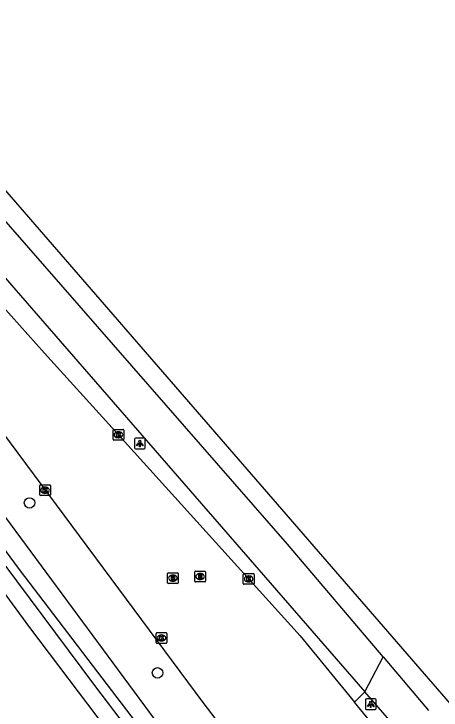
# Model space of a CAD drawing. Extents: x 156141 to 158132, y 385651 to 388399.
# Drawn here: x 156556.9 to 156596.7, y 387682.2 to 387747 of the extents above; entities that cross this region are included whole.
import ezdxf

# ---------------------------------------------------------------- set-up
doc = ezdxf.new("R2010")
doc.units = 0
for name, color, linetype in [('IMGEO_Berm_groen', 7, 'Continuous'), ('IMGEO_Boom', 7, 'Continuous'), ('IMGEO_Erf', 7, 'Continuous'), ('IMGEO_Fietspad_gesloten', 7, 'Continuous'), ('IMGEO_Groenvoorziening', 7, 'Continuous'), ('IMGEO_Hek', 7, 'Continuous'), ('IMGEO_Kolk', 7, 'Continuous'), ('IMGEO_Lichtpunt', 7, 'Continuous'), ('IMGEO_Rijbaan_lokaal_gesloten', 7, 'Continuous'), ('IMGEO_Rioolput', 7, 'Continuous'), ('IMGEO_Waterloop', 7, 'Continuous')]:
    doc.layers.add(name, color=color, linetype=linetype)

msp = doc.modelspace()

# ---------------------------------------------------------------- linework, layer by layer
at = {"layer": 'IMGEO_Berm_groen'}
for points in [[(156584.645, 387663.233), (156570.074, 387681.345), (156547.939, 387711.316), (156525.024, 387738.122), (156522.777, 387741.452), (156521.853, 387742.165), (156521.432, 387742.126), (156521.244, 387742.109), (156520.283, 387741.952), (156519.503, 387741.486), (156518.978, 387740.872), (156518.693, 387740.278), (156518.709, 387739.749)], [(156588.617, 387682.987), (156589.59, 387683.941)]]:
    msp.add_lwpolyline(points, dxfattribs=at)
at = {"layer": 'IMGEO_Boom'}
for centre in [(156558.392, 387701.524), (156570.305, 387685.709)]:
    msp.add_circle(centre, 0.489, dxfattribs=at)
at = {"layer": 'IMGEO_Erf'}
msp.add_lwpolyline([(156567.5, 387633.796), (156575.957, 387641.808), (156578.282, 387643.891), (156578.846, 387644.587), (156579.294, 387645.496), (156580.017, 387648.291), (156580.649, 387653.341), (156581.089, 387656.806), (156581.077, 387658.572), (156580.926, 387660.255), (156580.363, 387661.931), (156574.593, 387668.902), (156565.651, 387680.375), (156558.419, 387689.922), (156552.375, 387698.137), (156547.3, 387705.267), (156546.331, 387706.515), (156545.02, 387708.14), (156540.866, 387713.107), (156531.153, 387724.356), (156523.484, 387733.14), (156519.229, 387738.081), (156518.731, 387739.023), (156518.709, 387739.749)], dxfattribs=at)
at = {"layer": 'IMGEO_Fietspad_gesloten'}
for points in [[(156591.289, 387687.204), (156582.394, 387697.7), (156556.635, 387727.219), (156534.38, 387752.908), (156531.812, 387755.872)], [(156531.441, 387750.899), (156589.59, 387683.941)], [(156589.59, 387683.941), (156591.289, 387687.204)], [(156591.289, 387687.204), (156595.527, 387682.202)], [(156594.823, 387677.916), (156589.59, 387683.941)]]:
    msp.add_lwpolyline(points, dxfattribs=at)
at = {"layer": 'IMGEO_Groenvoorziening'}
msp.add_lwpolyline([(156531.995, 387758.464), (156536.537, 387753.258), (156597.535, 387682.813), (156599.61, 387680.632), (156602.016, 387678.809), (156604.844, 387677.751), (156607.85, 387677.388), (156610.847, 387677.243), (156613.809, 387676.791), (156619.656, 387675.294), (156622.479, 387674.294), (156625.265, 387673.157), (156629.6, 387669.006), (156633.427, 387664.378), (156638.85, 387657.196), (156638.096, 387653.817), (156635.094, 387640.354), (156649.301, 387624.631), (156650.851, 387622.917), (156654.149, 387619.266), (156656.158, 387617.043), (156657.325, 387618.097), (156670.587, 387603.403)], dxfattribs=at)
at = {"layer": 'IMGEO_Hek'}
msp.add_lwpolyline([(156536.537, 387753.258), (156597.535, 387682.813)], dxfattribs=at)
at = {"layer": 'IMGEO_Kolk'}
for p, q in [((156566.161, 387707.445), (156566.161, 387708.297)), ((156566.236, 387708.371), (156567.088, 387708.371)), ((156566.649, 387708.151), (156566.674, 387708.151)), ((156567.162, 387708.297), (156567.162, 387707.445)), ((156566.672, 387707.591), (156566.647, 387707.591)), ((156567.088, 387707.371), (156566.236, 387707.371)), ((156559.336, 387702.284), (156559.336, 387703.136)), ((156559.411, 387703.21), (156560.263, 387703.21)), ((156559.824, 387702.99), (156559.849, 387702.99)), ((156560.337, 387703.136), (156560.337, 387702.284)), ((156560.263, 387702.21), (156559.411, 387702.21)), ((156559.847, 387702.43), (156559.822, 387702.43)), ((156578.281, 387694.026), (156578.281, 387694.878)), ((156578.356, 387694.952), (156579.208, 387694.952)), ((156578.769, 387694.732), (156578.794, 387694.732)), ((156579.282, 387694.878), (156579.282, 387694.026)), ((156579.208, 387693.952), (156578.356, 387693.952)), ((156578.792, 387694.172), (156578.767, 387694.172)), ((156570.171, 387688.528), (156570.171, 387689.38)), ((156570.246, 387689.454), (156571.098, 387689.454)), ((156571.172, 387689.38), (156571.172, 387688.528)), ((156570.682, 387688.674), (156570.657, 387688.674)), ((156570.659, 387689.234), (156570.684, 387689.234)), ((156571.098, 387688.454), (156570.246, 387688.454))]:
    msp.add_line(p, q, dxfattribs=at)
for points in [[(156566.161, 387707.445), (156566.161, 387708.297)], [(156566.236, 387708.371), (156567.088, 387708.371)], [(156566.482, 387708.071), (156566.605, 387708.071), (156566.605, 387707.92), (156566.735, 387708.071), (156566.899, 387708.071), (156566.753, 387707.92), (156566.906, 387707.671), (156566.754, 387707.671), (156566.669, 387707.835), (156566.605, 387707.768), (156566.605, 387707.671), (156566.482, 387707.671), (156566.482, 387708.071)], [(156567.162, 387708.297), (156567.162, 387707.445)], [(156567.088, 387707.371), (156566.236, 387707.371)], [(156559.336, 387702.284), (156559.336, 387703.136)], [(156559.411, 387703.21), (156560.263, 387703.21)], [(156559.657, 387702.91), (156559.78, 387702.91), (156559.78, 387702.759), (156559.91, 387702.91), (156560.074, 387702.91), (156559.928, 387702.759), (156560.081, 387702.51), (156559.929, 387702.51), (156559.844, 387702.674), (156559.78, 387702.607), (156559.78, 387702.51), (156559.657, 387702.51), (156559.657, 387702.91)], [(156560.337, 387703.136), (156560.337, 387702.284)], [(156560.263, 387702.21), (156559.411, 387702.21)], [(156578.281, 387694.026), (156578.281, 387694.878)], [(156578.356, 387694.952), (156579.208, 387694.952)], [(156578.602, 387694.652), (156578.725, 387694.652), (156578.725, 387694.501), (156578.855, 387694.652), (156579.019, 387694.652), (156578.873, 387694.501), (156579.026, 387694.252), (156578.874, 387694.252), (156578.789, 387694.416), (156578.725, 387694.349), (156578.725, 387694.252), (156578.602, 387694.252), (156578.602, 387694.652)], [(156579.282, 387694.878), (156579.282, 387694.026)], [(156579.208, 387693.952), (156578.356, 387693.952)], [(156570.171, 387688.528), (156570.171, 387689.38)], [(156570.246, 387689.454), (156571.098, 387689.454)], [(156571.172, 387689.38), (156571.172, 387688.528)], [(156570.492, 387689.154), (156570.615, 387689.154), (156570.615, 387689.003), (156570.745, 387689.154), (156570.909, 387689.154), (156570.763, 387689.003), (156570.916, 387688.754), (156570.764, 387688.754), (156570.679, 387688.918), (156570.615, 387688.851), (156570.615, 387688.754), (156570.492, 387688.754), (156570.492, 387689.154)], [(156571.098, 387688.454), (156570.246, 387688.454)]]:
    msp.add_lwpolyline(points, dxfattribs=at)
for centre, start, end in [((156566.238, 387708.295), 91.55205, 178.44795), ((156566.238, 387708.295), 91.55205, 178.44795), ((156567.086, 387708.295), 1.55205, 88.44795), ((156567.086, 387708.295), 1.55205, 88.44795), ((156566.238, 387707.447), 181.55205, 268.44795), ((156566.238, 387707.447), 181.55205, 268.44795), ((156567.086, 387707.447), 271.55205, 358.44795), ((156567.086, 387707.447), 271.55205, 358.44795), ((156559.413, 387703.134), 91.55205, 178.44795), ((156559.413, 387703.134), 91.55205, 178.44795), ((156560.261, 387703.134), 1.55205, 88.44795), ((156560.261, 387703.134), 1.55205, 88.44795), ((156559.413, 387702.286), 181.55205, 268.44795), ((156559.413, 387702.286), 181.55205, 268.44795), ((156560.261, 387702.286), 271.55205, 358.44795), ((156560.261, 387702.286), 271.55205, 358.44795), ((156578.358, 387694.876), 91.55205, 178.44795), ((156578.358, 387694.876), 91.55205, 178.44795), ((156579.206, 387694.876), 1.55205, 88.44795), ((156579.206, 387694.876), 1.55205, 88.44795), ((156578.358, 387694.028), 181.55205, 268.44795), ((156578.358, 387694.028), 181.55205, 268.44795), ((156579.206, 387694.028), 271.55205, 358.44795), ((156579.206, 387694.028), 271.55205, 358.44795), ((156570.248, 387689.378), 91.55205, 178.44795), ((156570.248, 387689.378), 91.55205, 178.44795), ((156571.096, 387689.378), 1.55205, 88.44795), ((156571.096, 387689.378), 1.55205, 88.44795), ((156570.248, 387688.53), 181.55205, 268.44795), ((156570.248, 387688.53), 181.55205, 268.44795), ((156571.096, 387688.53), 271.55205, 358.44795), ((156571.096, 387688.53), 271.55205, 358.44795)]:
    msp.add_arc(centre, 0.0765, start, end, dxfattribs=at)
for centre, major_axis, ratio, start_param, end_param in [((156566.648, 387707.871), (-0.387, 0.002), 0.722429, 4.712389, 7.853982), ((156566.673, 387707.871), (-0.39, 0.002), 0.717154, 1.570796, 4.712389), ((156559.823, 387702.71), (-0.387, 0.002), 0.722429, 4.712389, 7.853982), ((156559.848, 387702.71), (-0.39, 0.002), 0.717154, 1.570796, 4.712389), ((156578.768, 387694.452), (-0.387, 0.002), 0.722429, 4.712389, 7.853982), ((156578.793, 387694.452), (-0.39, 0.002), 0.717154, 1.570796, 4.712389), ((156570.658, 387688.954), (-0.387, 0.002), 0.722429, 4.712389, 7.853982), ((156570.683, 387688.954), (-0.39, 0.002), 0.717154, 1.570796, 4.712389)]:
    msp.add_ellipse(centre, major_axis=major_axis, ratio=ratio, start_param=start_param, end_param=end_param, dxfattribs=at)
at = {"layer": 'IMGEO_Lichtpunt'}
for p, q in [((156568.153, 387707.46), (156568.153, 387706.653)), ((156568.153, 387707.46), (156568.153, 387706.653)), ((156569.055, 387707.555), (156568.247, 387707.555)), ((156569.055, 387707.555), (156568.247, 387707.555)), ((156569.149, 387706.653), (156569.149, 387707.46)), ((156569.149, 387706.653), (156569.149, 387707.46)), ((156568.247, 387706.559), (156569.055, 387706.559)), ((156568.247, 387706.559), (156569.055, 387706.559)), ((156589.639, 387683.188), (156589.639, 387682.381)), ((156589.639, 387683.188), (156589.639, 387682.381)), ((156590.541, 387683.283), (156589.733, 387683.283)), ((156590.541, 387683.283), (156589.733, 387683.283)), ((156590.635, 387682.381), (156590.635, 387683.188)), ((156590.635, 387682.381), (156590.635, 387683.188)), ((156589.733, 387682.287), (156590.541, 387682.287)), ((156589.733, 387682.287), (156590.541, 387682.287))]:
    msp.add_line(p, q, dxfattribs=at)
for points in [[(156568.527, 387707.124), (156568.566, 387707.096), (156568.378, 387706.834), (156568.34, 387706.861), (156568.527, 387707.124)], [(156568.629, 387707.076), (156568.676, 387707.076), (156568.676, 387706.754), (156568.629, 387706.754), (156568.629, 387707.076)], [(156568.739, 387707.096), (156568.777, 387707.123), (156568.964, 387706.861), (156568.925, 387706.833), (156568.739, 387707.096)], [(156590.013, 387682.852), (156590.052, 387682.824), (156589.864, 387682.562), (156589.826, 387682.589), (156590.013, 387682.852)], [(156590.115, 387682.804), (156590.162, 387682.804), (156590.162, 387682.482), (156590.115, 387682.482), (156590.115, 387682.804)], [(156590.225, 387682.824), (156590.263, 387682.851), (156590.45, 387682.589), (156590.411, 387682.561), (156590.225, 387682.824)]]:
    msp.add_lwpolyline(points, dxfattribs=at)
for centre in [(156568.652, 387707.258), (156590.138, 387682.986)]:
    msp.add_circle(centre, 0.0994, dxfattribs=at)
for centre, start, end in [((156568.247, 387707.46), 90, 180), ((156568.247, 387707.46), 90, 180), ((156569.055, 387707.46), 0, 90), ((156569.055, 387707.46), 0, 90), ((156568.247, 387706.653), 180, 270), ((156568.247, 387706.653), 180, 270), ((156569.055, 387706.653), 270, 0), ((156569.055, 387706.653), 270, 360), ((156589.733, 387683.188), 90, 180), ((156589.733, 387683.188), 90, 180), ((156590.541, 387683.188), 0, 90), ((156590.541, 387683.188), 0, 90), ((156589.733, 387682.381), 180, 270), ((156589.733, 387682.381), 180, 270), ((156590.541, 387682.381), 270, 0), ((156590.541, 387682.381), 270, 360)]:
    msp.add_arc(centre, 0.0946, start, end, dxfattribs=at)
at = {"layer": 'IMGEO_Rijbaan_lokaal_gesloten'}
for points in [[(156531.283, 387748.63), (156550.277, 387726.725), (156554.012, 387722.401), (156553.779, 387722.201), (156555.097, 387720.691), (156559.788, 387715.47), (156566.662, 387707.871), (156583.574, 387689.146), (156588.617, 387682.987)], [(156524.824, 387744.67), (156526.796, 387742.24), (156531.733, 387736.662), (156548.275, 387717.513), (156553.694, 387710.974), (156574.521, 387682.956), (156575.74, 387681.372), (156587.8, 387666.65)], [(156595.924, 387674.063), (156588.617, 387682.987)]]:
    msp.add_lwpolyline(points, dxfattribs=at)
at = {"layer": 'IMGEO_Rioolput'}
for p, q in [((156573.761, 387694.248), (156573.761, 387695.1)), ((156573.836, 387695.174), (156574.688, 387695.174)), ((156574.762, 387695.1), (156574.762, 387694.248)), ((156571.232, 387694.096), (156571.232, 387694.948)), ((156571.307, 387695.022), (156572.159, 387695.022)), ((156571.72, 387694.802), (156571.745, 387694.802)), ((156572.233, 387694.948), (156572.233, 387694.096)), ((156574.249, 387694.954), (156574.274, 387694.954)), ((156572.159, 387694.022), (156571.307, 387694.022)), ((156571.743, 387694.242), (156571.718, 387694.242)), ((156574.688, 387694.174), (156573.836, 387694.174)), ((156574.272, 387694.394), (156574.247, 387694.394))]:
    msp.add_line(p, q, dxfattribs=at)
for points in [[(156573.761, 387694.248), (156573.761, 387695.1)], [(156573.836, 387695.174), (156574.688, 387695.174)], [(156574.762, 387695.1), (156574.762, 387694.248)], [(156571.232, 387694.096), (156571.232, 387694.948)], [(156571.307, 387695.022), (156572.159, 387695.022)], [(156571.821, 387694.72), (156571.569, 387694.722), (156571.569, 387694.322)], [(156571.569, 387694.322), (156571.693, 387694.322), (156571.693, 387694.484), (156571.704, 387694.484)], [(156571.747, 387694.641), (156571.693, 387694.641), (156571.693, 387694.56)], [(156571.693, 387694.56), (156571.745, 387694.56)], [(156571.751, 387694.455), (156571.822, 387694.322), (156571.962, 387694.322), (156571.897, 387694.448)], [(156572.233, 387694.948), (156572.233, 387694.096)], [(156574.35, 387694.872), (156574.098, 387694.874), (156574.098, 387694.474)], [(156574.098, 387694.474), (156574.222, 387694.474), (156574.222, 387694.636), (156574.233, 387694.636)], [(156574.276, 387694.793), (156574.222, 387694.793), (156574.222, 387694.712)], [(156574.222, 387694.712), (156574.274, 387694.712)], [(156574.28, 387694.607), (156574.351, 387694.474), (156574.491, 387694.474), (156574.426, 387694.6)], [(156572.159, 387694.022), (156571.307, 387694.022)], [(156574.688, 387694.174), (156573.836, 387694.174)]]:
    msp.add_lwpolyline(points, dxfattribs=at)
for centre, radius, start, end in [((156573.838, 387695.098), 0.0765, 91.55205, 178.44795), ((156573.838, 387695.098), 0.0765, 91.55205, 178.44795), ((156574.686, 387695.098), 0.0765, 1.55205, 88.44795), ((156574.686, 387695.098), 0.0765, 1.55205, 88.44795), ((156571.309, 387694.946), 0.0765, 91.55205, 178.44795), ((156571.309, 387694.946), 0.0765, 91.55205, 178.44795), ((156571.703, 387694.431), 0.0533, 26.02933, 88.69889), ((156571.729, 387694.749), 0.19, 274.7715, 282.96867), ((156571.753, 387694.545), 0.0964, 77.00612, 93.18647), ((156571.767, 387694.602), 0.0378, 276.66336, 79.67722), ((156571.82, 387694.61), 0.109, 350.36119, 89.41601), ((156571.818, 387694.61), 0.112, 277.58423, 350.98172), ((156571.802, 387694.395), 0.108, 29.51342, 73.79051), ((156572.157, 387694.946), 0.0765, 1.55205, 88.44795), ((156572.157, 387694.946), 0.0765, 1.55205, 88.44795), ((156574.232, 387694.583), 0.0533, 26.02933, 88.69889), ((156574.258, 387694.901), 0.19, 274.7715, 282.96867), ((156574.282, 387694.697), 0.0964, 77.00612, 93.18647), ((156574.296, 387694.754), 0.0378, 276.66336, 79.67722), ((156574.349, 387694.762), 0.109, 350.36119, 89.41601), ((156574.347, 387694.762), 0.112, 277.58423, 350.98172), ((156574.331, 387694.547), 0.108, 29.51342, 73.79051), ((156571.309, 387694.098), 0.0765, 181.55205, 268.44795), ((156571.309, 387694.098), 0.0765, 181.55205, 268.44795), ((156572.157, 387694.098), 0.0765, 271.55205, 358.44795), ((156572.157, 387694.098), 0.0765, 271.55205, 358.44795), ((156573.838, 387694.25), 0.0765, 181.55205, 268.44795), ((156573.838, 387694.25), 0.0765, 181.55205, 268.44795), ((156574.686, 387694.25), 0.0765, 271.55205, 358.44795), ((156574.686, 387694.25), 0.0765, 271.55205, 358.44795)]:
    msp.add_arc(centre, radius, start, end, dxfattribs=at)
for centre, major_axis, ratio, start_param, end_param in [((156571.719, 387694.522), (-0.387, 0.002), 0.722429, 4.712389, 7.853982), ((156571.744, 387694.522), (-0.39, 0.002), 0.717154, 1.570796, 4.712389), ((156574.248, 387694.674), (-0.387, 0.002), 0.722429, 4.712389, 7.853982), ((156574.273, 387694.674), (-0.39, 0.002), 0.717154, 1.570796, 4.712389)]:
    msp.add_ellipse(centre, major_axis=major_axis, ratio=ratio, start_param=start_param, end_param=end_param, dxfattribs=at)
at = {"layer": 'IMGEO_Waterloop'}
for points in [[(156521.3, 387740.463), (156520.46, 387739.574), (156521.246, 387738.267), (156524.081, 387734.91), (156523.517, 387734.458), (156523.957, 387733.896), (156524.51, 387734.47), (156533.34, 387724.324), (156543.299, 387712.805), (156553.525, 387699.15), (156564.449, 387684.53), (156573.094, 387673.133), (156581.964, 387662.764)], [(156582.621, 387663.544), (156575.147, 387672.168), (156557.447, 387695.331), (156544.182, 387713.318), (156521.3, 387740.463)]]:
    msp.add_lwpolyline(points, dxfattribs=at)

doc.saveas('drawing.dxf')
